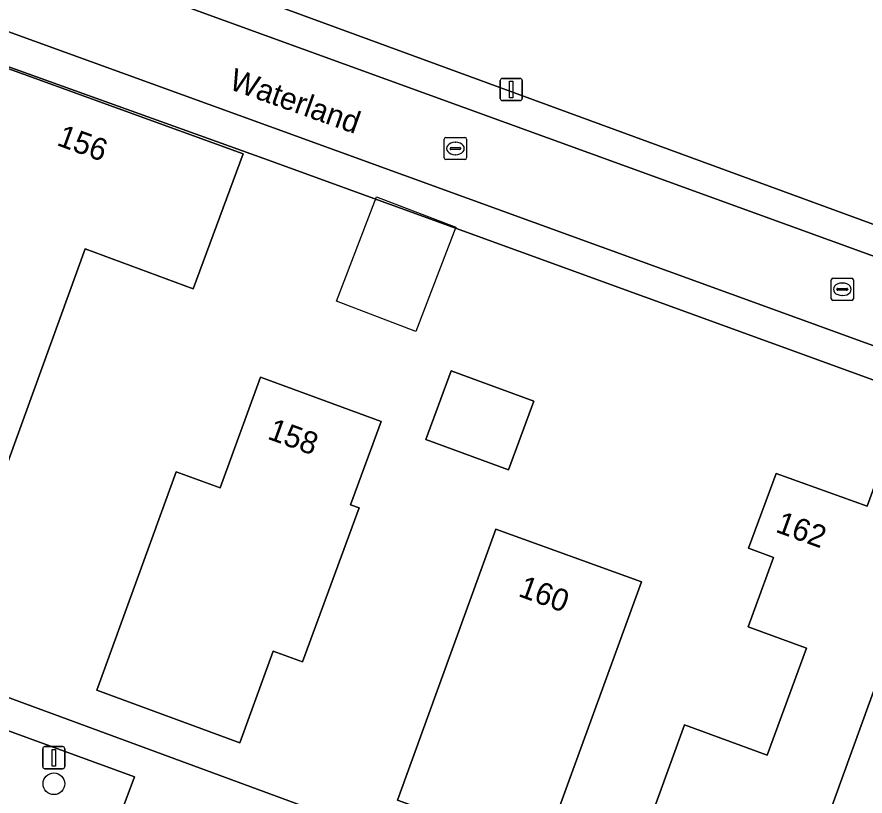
# Model space of a CAD drawing. Extents: x 155275 to 156265, y 382654 to 383635.
# Drawn here: x 155804.43 to 155842.67, y 382974.84 to 383009.96 of the extents above; entities that cross this region are included whole.
import ezdxf

# ---------------------------------------------------------------- set-up
doc = ezdxf.new("R2010")
doc.units = 0
for name, color, linetype in [('IMGEO_Boom', 7, 'Continuous'), ('IMGEO_Erf', 7, 'Continuous'), ('IMGEO_Groenvoorziening', 7, 'Continuous'), ('IMGEO_Kolk', 7, 'Continuous'), ('IMGEO_Lichtmast', 7, 'Continuous'), ('IMGEO_Openbare_ruimte_label', 7, 'Continuous'), ('IMGEO_Pand', 7, 'Continuous'), ('IMGEO_Pand_nummerreeks', 7, 'Continuous'), ('IMGEO_Pand_vergunning_verleend', 7, 'Continuous'), ('IMGEO_Rijbaan_lokaal_open', 7, 'Continuous'), ('IMGEO_Voetpad_open', 7, 'Continuous')]:
    doc.layers.add(name, color=color, linetype=linetype)

msp = doc.modelspace()

# ---------------------------------------------------------------- linework, layer by layer
at = {"layer": 'IMGEO_Boom'}
msp.add_circle((155806.1, 382975.397), 0.489, dxfattribs=at)
at = {"layer": 'IMGEO_Erf'}
for points in [[(155874.118, 383022.07), (155815.634, 383043.488), (155805.118, 383014.525), (155861.561, 382993.83), (155892.261, 382982.665), (155902.833, 383011.607)], [(155815.563, 383003.587), (155803.373, 383007.958), (155803.344, 383007.878), (155814.627, 383003.794), (155812.383, 382997.713), (155807.505, 382999.513), (155802.482, 382985.7), (155800.143, 382986.554), (155799.514, 382984.832), (155798.857, 382983.032), (155794.84, 382984.507), (155794.244, 382982.888), (155817.258, 382974.414), (155845.91, 382964.137), (155880.792, 382951.626), (155889.819, 382976.447), (155889.87, 382976.588)], [(155824.004, 382994.017), (155827.74, 382992.638), (155826.595, 382989.543), (155822.861, 382990.921)], [(155817.31, 382980.887), (155815.977, 382981.375), (155814.487, 382977.243), (155808.038, 382979.61), (155811.616, 382989.451), (155813.59, 382988.733), (155815.414, 382993.719), (155820.851, 382991.73), (155819.477, 382987.974), (155819.853, 382987.836)], [(155840.019, 382981.509), (155837.391, 382982.474), (155838.538, 382985.6), (155837.416, 382986.01), (155838.657, 382989.39), (155842.761, 382987.916), (155844.568, 382992.891), (155847.501, 382991.829), (155850.461, 382990.758), (155848.665, 382985.778), (155852.768, 382984.295), (155850.381, 382977.751), (155846.624, 382979.121), (155844.881, 382974.314), (155848.641, 382972.949), (155846.046, 382965.802), (155838.99, 382968.361), (155831.934, 382970.92), (155832.069, 382971.267), (155834.531, 382978.054), (155838.252, 382976.693)], [(155826.014, 382986.875), (155832.587, 382984.496), (155828.142, 382972.295), (155821.583, 382974.652)]]:
    msp.add_lwpolyline(points, close=True, dxfattribs=at)
at = {"layer": 'IMGEO_Groenvoorziening'}
msp.add_lwpolyline([(155809.733, 382975.708), (155793.451, 382981.639), (155790.126, 382972.445), (155806.295, 382966.522)], close=True, dxfattribs=at)
at = {"layer": 'IMGEO_Kolk'}
for p, q in [((155823.774, 383004.533), (155824.626, 383004.533)), ((155823.699, 383003.607), (155823.699, 383004.459)), ((155824.187, 383004.313), (155824.212, 383004.313)), ((155824.7, 383004.459), (155824.7, 383003.607)), ((155823.958, 383004.027), (155823.958, 383004.039)), ((155824.396, 383003.99), (155823.998, 383003.99)), ((155824.001, 383004.076), (155824.399, 383004.076)), ((155824.21, 383003.753), (155824.185, 383003.753)), ((155824.442, 383004.039), (155824.442, 383004.027)), ((155824.626, 383003.533), (155823.774, 383003.533)), ((155841.14, 382997.26), (155841.14, 382998.112)), ((155841.215, 382998.186), (155842.067, 382998.186)), ((155841.628, 382997.966), (155841.653, 382997.966)), ((155842.141, 382998.112), (155842.141, 382997.26)), ((155841.399, 382997.68), (155841.399, 382997.692)), ((155841.837, 382997.643), (155841.439, 382997.643)), ((155841.442, 382997.729), (155841.84, 382997.729)), ((155841.883, 382997.692), (155841.883, 382997.68)), ((155841.651, 382997.406), (155841.626, 382997.406)), ((155842.067, 382997.186), (155841.215, 382997.186))]:
    msp.add_line(p, q, dxfattribs=at)
for points in [[(155823.774, 383004.533), (155824.626, 383004.533)], [(155823.699, 383003.607), (155823.699, 383004.459)], [(155824.7, 383004.459), (155824.7, 383003.607)], [(155824.626, 383003.533), (155823.774, 383003.533)], [(155841.14, 382997.26), (155841.14, 382998.112)], [(155841.215, 382998.186), (155842.067, 382998.186)], [(155842.141, 382998.112), (155842.141, 382997.26)], [(155842.067, 382997.186), (155841.215, 382997.186)]]:
    msp.add_lwpolyline(points, dxfattribs=at)
for centre, radius, start, end in [((155823.776, 383004.457), 0.0765, 91.552, 178.448), ((155823.776, 383004.457), 0.0765, 91.552, 178.448), ((155824.624, 383004.457), 0.0765, 1.552, 88.448), ((155824.624, 383004.457), 0.0765, 1.552, 88.448), ((155823.998, 383004.036), 0.0403, 85.8775, 175.7526), ((155823.995, 383004.026), 0.0366, 178.938, 274.7102), ((155824.399, 383004.033), 0.043, 264.8664, 352.4533), ((155824.403, 383004.038), 0.0386, 1.7309, 96.639), ((155823.776, 383003.609), 0.0765, 181.552, 268.448), ((155823.776, 383003.609), 0.0765, 181.552, 268.448), ((155824.624, 383003.609), 0.0765, 271.552, 358.448), ((155824.624, 383003.609), 0.0765, 271.552, 358.448), ((155841.217, 382998.11), 0.0765, 91.552, 178.448), ((155841.217, 382998.11), 0.0765, 91.552, 178.448), ((155842.065, 382998.11), 0.0765, 1.552, 88.448), ((155842.065, 382998.11), 0.0765, 1.552, 88.448), ((155841.439, 382997.689), 0.0403, 85.8775, 175.7526), ((155841.436, 382997.679), 0.0366, 178.938, 274.7102), ((155841.84, 382997.686), 0.043, 264.8664, 352.4533), ((155841.844, 382997.691), 0.0386, 1.7309, 96.639), ((155841.217, 382997.262), 0.0765, 181.552, 268.448), ((155841.217, 382997.262), 0.0765, 181.552, 268.448), ((155842.065, 382997.262), 0.0765, 271.552, 358.448), ((155842.065, 382997.262), 0.0765, 271.552, 358.448)]:
    msp.add_arc(centre, radius, start, end, dxfattribs=at)
for centre, major_axis, ratio, start_param, end_param in [((155824.186, 383004.033), (-0.387, 0.002), 0.722429, 4.712389, 7.853982), ((155824.211, 383004.033), (-0.39, 0.002), 0.717154, 1.570796, 4.712389), ((155841.627, 382997.686), (-0.387, 0.002), 0.722429, 4.712389, 7.853982), ((155841.652, 382997.686), (-0.39, 0.002), 0.717154, 1.570796, 4.712389)]:
    msp.add_ellipse(centre, major_axis=major_axis, ratio=ratio, start_param=start_param, end_param=end_param, dxfattribs=at)
at = {"layer": 'IMGEO_Lichtmast'}
for p, q in [((155826.322, 383007.194), (155827.112, 383007.194)), ((155827.112, 383007.194), (155826.322, 383007.194)), ((155826.222, 383006.294), (155826.222, 383007.094)), ((155826.222, 383007.094), (155826.222, 383006.294)), ((155827.212, 383007.094), (155827.212, 383006.294)), ((155827.212, 383006.294), (155827.212, 383007.094)), ((155827.112, 383006.194), (155826.322, 383006.194)), ((155826.322, 383006.194), (155827.112, 383006.194)), ((155805.596, 382976.171), (155805.596, 382976.971)), ((155805.596, 382976.971), (155805.596, 382976.171)), ((155805.696, 382977.071), (155806.486, 382977.071)), ((155806.486, 382977.071), (155805.696, 382977.071)), ((155806.586, 382976.971), (155806.586, 382976.171)), ((155806.586, 382976.171), (155806.586, 382976.971)), ((155806.486, 382976.071), (155805.696, 382976.071)), ((155805.696, 382976.071), (155806.486, 382976.071))]:
    msp.add_line(p, q, dxfattribs=at)
for points in [[(155826.642, 383007.069), (155826.792, 383007.069), (155826.792, 383006.319), (155826.642, 383006.319), (155826.642, 383007.069)], [(155806.016, 382976.946), (155806.166, 382976.946), (155806.166, 382976.196), (155806.016, 382976.196), (155806.016, 382976.946)]]:
    msp.add_lwpolyline(points, dxfattribs=at)
for centre, start, end in [((155826.322, 383007.094), 90, 180), ((155826.322, 383007.094), 90, 180), ((155827.112, 383007.094), 0, 90), ((155827.112, 383007.094), 360, 90), ((155826.322, 383006.294), 180, 270), ((155826.322, 383006.294), 180, 270), ((155827.112, 383006.294), 270, 0), ((155827.112, 383006.294), 270, 0), ((155805.696, 382976.971), 90, 180), ((155805.696, 382976.971), 90, 180), ((155806.486, 382976.971), 0, 90), ((155806.486, 382976.971), 360, 90), ((155805.696, 382976.171), 180, 270), ((155805.696, 382976.171), 180, 270), ((155806.486, 382976.171), 270, 0), ((155806.486, 382976.171), 270, 0)]:
    msp.add_arc(centre, 0.1, start, end, dxfattribs=at)
at = {"layer": 'IMGEO_Pand'}
for points in [[(155807.505, 382999.513), (155812.383, 382997.713), (155814.627, 383003.794), (155803.344, 383007.878), (155794.84, 382984.507), (155798.857, 382983.032), (155799.514, 382984.832), (155800.143, 382986.554), (155802.482, 382985.7)], [(155824.004, 382994.017), (155822.861, 382990.921), (155826.595, 382989.543), (155827.74, 382992.638)], [(155819.853, 382987.836), (155819.477, 382987.974), (155820.851, 382991.73), (155815.414, 382993.719), (155813.59, 382988.733), (155811.616, 382989.451), (155808.038, 382979.61), (155814.487, 382977.243), (155815.977, 382981.375), (155817.31, 382980.887)], [(155847.501, 382991.829), (155844.568, 382992.891), (155842.761, 382987.916), (155838.657, 382989.39), (155837.416, 382986.01), (155838.538, 382985.6), (155837.391, 382982.474), (155840.019, 382981.509), (155838.252, 382976.693), (155834.531, 382978.054), (155832.069, 382971.267), (155831.934, 382970.92), (155838.99, 382968.361)], [(155847.501, 382991.829), (155838.99, 382968.361), (155846.046, 382965.802), (155848.641, 382972.949), (155844.881, 382974.314), (155846.624, 382979.121), (155850.381, 382977.751), (155852.768, 382984.295), (155848.665, 382985.778), (155850.461, 382990.758)], [(155832.587, 382984.496), (155826.014, 382986.875), (155821.583, 382974.652), (155828.142, 382972.295)]]:
    msp.add_lwpolyline(points, close=True, dxfattribs=at)
at = {"layer": 'IMGEO_Pand_vergunning_verleend'}
msp.add_lwpolyline([(155820.644, 383001.859), (155824.222, 383000.491), (155822.42, 382995.78), (155818.842, 382997.149)], close=True, dxfattribs=at)
at = {"layer": 'IMGEO_Rijbaan_lokaal_open'}
msp.add_lwpolyline([(155804.618, 383013.141), (155802.336, 383013.969), (155798.601, 383015.34), (155797.305, 383011.771), (155800.988, 383010.419), (155803.857, 383009.375), (155815.828, 383005.02), (155890.354, 382977.962), (155892.703, 382977.109), (155896.479, 382975.739), (155897.78, 382979.312), (155894.626, 382980.459), (155893.94, 382980.709)], close=True, dxfattribs=at)
at = {"layer": 'IMGEO_Voetpad_open'}
for points in [[(155805.118, 383014.525), (155804.618, 383013.141), (155893.94, 382980.709), (155894.626, 382980.459)], [(155894.687, 382981.843), (155893.451, 382982.278), (155892.261, 382982.665), (155861.561, 382993.83), (155805.118, 383014.525)]]:
    msp.add_lwpolyline(points, dxfattribs=at)
for points in [[(155815.828, 383005.02), (155803.857, 383009.375), (155803.373, 383007.958), (155815.563, 383003.587), (155889.87, 382976.588), (155890.354, 382977.962)], [(155817.258, 382974.414), (155794.244, 382982.888), (155793.451, 382981.639), (155809.733, 382975.708), (155806.295, 382966.522), (155790.126, 382972.445), (155789.359, 382971.074), (155819.213, 382960.092), (155876.306, 382939.329), (155876.986, 382940.814), (155854.818, 382948.899), (155858.099, 382958.145), (155880.309, 382950.108), (155880.792, 382951.626), (155845.91, 382964.137)]]:
    msp.add_lwpolyline(points, close=True, dxfattribs=at)

# ---------------------------------------------------------------- texts
at = {"layer": 'IMGEO_Openbare_ruimte_label'}
msp.add_text('Waterland', height=1, rotation=340.3693, dxfattribs=at).set_placement((155813.942, 383006.729))
at = {"layer": 'IMGEO_Pand_nummerreeks'}
for s, rotation, p in [('156', 339.9064, (155806.185, 383004.196)), ('158', 339.9064, (155815.681, 382990.96)), ('162', 340.0439, (155838.585, 382986.764)), ('160', 339.9064, (155826.988, 382983.869))]:
    msp.add_text(s, height=1, rotation=rotation, dxfattribs=at).set_placement(p)

doc.saveas('drawing.dxf')
